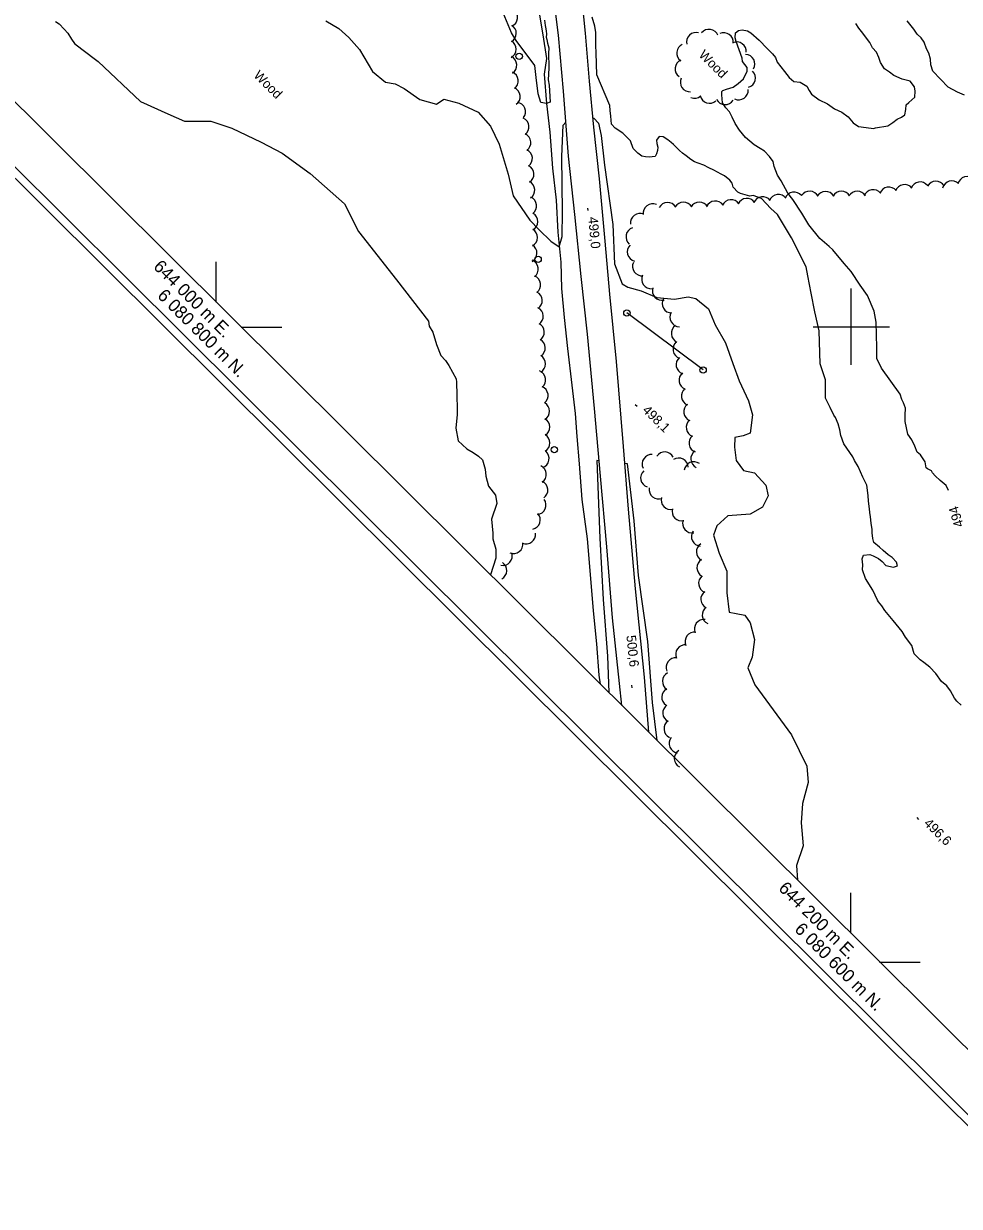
# Model space of a CAD drawing. Extents: x 642515 to 647219, y 6080136 to 6084356.
# Drawn here: x 643939.3 to 644234.2, y 6080523 to 6080895.6 of the extents above; entities that cross this region are included whole.
import ezdxf

# ---------------------------------------------------------------- set-up
doc = ezdxf.new("R2010")
doc.units = 0
for name, color, linetype in [('Level 1', 7, 'Continuous'), ('Level 2', 7, 'Continuous'), ('Level 21', 7, 'Continuous'), ('Level 3', 7, 'Continuous'), ('Level 36', 7, 'Continuous'), ('Level 4', 7, 'Continuous'), ('Level 44', 7, 'Continuous'), ('Level 60', 7, 'Continuous'), ('Level 61', 7, 'Continuous')]:
    doc.layers.add(name, color=color, linetype=linetype)

msp = doc.modelspace()

# ---------------------------------------------------------------- linework, layer by layer
at = {"layer": 'Level 1'}
for points in [[(643949.35, 6080896.31), (643950.52, 6080895.58), (643952.07, 6080893.92), (643953.2, 6080892.64), (643954.37, 6080890.71), (643955.26, 6080889.33), (643957.62, 6080887.56), (643962.77, 6080883.66), (643976.11, 6080871.08), (643984.7, 6080867.17), (643989.98, 6080864.96), (643998.32, 6080864.87), (644004.87, 6080862.75), (644014.15, 6080858.24), (644020.78, 6080854.83), (644029.55, 6080848.37), (644040.44, 6080838.84), (644044.86, 6080830.16), (644056.77, 6080814.92), (644066.85, 6080801.89), (644067.12, 6080800.31), (644068.29, 6080798.38), (644069.43, 6080794.53), (644070.78, 6080791.1), (644072.24, 6080789.51), (644073.31, 6080787.98), (644075.59, 6080783.73), (644075.74, 6080782.69), (644075.77, 6080778.61), (644075.91, 6080774.13), (644075.94, 6080772.45), (644075.5, 6080768.18), (644076.25, 6080764.22), (644078.98, 6080761.68), (644080.98, 6080760.53), (644082.66, 6080759.36), (644083.94, 6080758.24), (644084.78, 6080755.25), (644085, 6080753.1), (644085.78, 6080749.87), (644087.97, 6080747.05), (644088.38, 6080744.44), (644086.78, 6080739.52), (644087.15, 6080735.14), (644087.2, 6080733.3), (644088.13, 6080730.08), (644088.08, 6080727.27), (644086.39, 6080721.98)], [(644120.65, 6080757.88), (644119.95, 6080757.95), (644120.93, 6080733.5), (644121.89, 6080714.18), (644123.31, 6080696.4), (644123.72, 6080684.89)], [(644138.94, 6080669.76), (644137.51, 6080681.73), (644135.99, 6080700.93), (644133.09, 6080721.81), (644131.71, 6080738.95), (644129.63, 6080757), (644128.68, 6080757.09)]]:
    msp.add_lwpolyline(points, dxfattribs=at)
at = {"layer": 'Level 2'}
for points in [[(644104.91, 6080876.27), (644105.26, 6080870.91), (644104.05, 6080870.47), (644102.34, 6080870.76), (644101.44, 6080873.51), (644100.85, 6080878.7), (644100.36, 6080882.45), (644094.49, 6080890.3), (644093.04, 6080892.77), (644090.37, 6080899.03)], [(644181.31, 6080828.19), (644176.88, 6080835.53), (644174.75, 6080837.4), (644173.27, 6080838.99), (644171.89, 6080840.5), (644169.25, 6080841.45), (644168.21, 6080841.3), (644165.27, 6080842.07), (644164.35, 6080842.57), (644162.96, 6080844.09), (644162.56, 6080845.35), (644161.86, 6080846.27), (644160.23, 6080847.69), (644159.16, 6080848.18), (644156.82, 6080849.47), (644155.24, 6080850.25), (644153.66, 6080851.03), (644151.85, 6080851.71), (644150.69, 6080852.11), (644149.52, 6080852.84), (644148.08, 6080853.95), (644146.89, 6080854.84), (644145.95, 6080855.66), (644144.14, 6080857.55), (644143.37, 6080858.22), (644142.27, 6080859.03), (644140.84, 6080859.98), (644139.55, 6080860.05), (644138.74, 6080858.96), (644138.81, 6080857.83), (644139.21, 6080856.74), (644139.04, 6080855.68), (644138.71, 6080854.61), (644138.28, 6080853.78), (644136.44, 6080853.58), (644135.31, 6080853.66), (644134.17, 6080853.91), (644132.83, 6080854.78), (644131.44, 6080856.3), (644130.55, 6080858.73), (644128.14, 6080861.14), (644125.71, 6080862.67), (644124.58, 6080863.96), (644124.33, 6080866.44), (644124.13, 6080868.27), (644124.03, 6080869.87), (644119.93, 6080879.49), (644119.71, 6080886.47), (644119.63, 6080888.79), (644119.6, 6080892.89), (644119.32, 6080894.8), (644118.48, 6080897.64)], [(644034.57, 6080896.53), (644038.66, 6080894.15), (644041.82, 6080891.23), (644045.12, 6080887.44), (644049.19, 6080880.57), (644053.35, 6080877.23), (644056.35, 6080876.71), (644059.26, 6080875.22), (644064.15, 6080871.69), (644069.38, 6080870.27), (644071.68, 6080871.87), (644076.43, 6080870.58), (644082.55, 6080867.78), (644086.38, 6080863.38), (644089.17, 6080857.63), (644092.04, 6080848.19), (644093.62, 6080841.39), (644098.78, 6080833.71), (644101.8, 6080830.62), (644105.48, 6080827.09), (644108.12, 6080825.27), (644109.03, 6080828.54), (644109.07, 6080836.33), (644108.88, 6080853.81), (644109.35, 6080863.63), (644110.19, 6080864.6)], [(644103.47, 6080896.68), (644103.66, 6080895.09), (644103.74, 6080894.49), (644104.01, 6080893.34), (644104.04, 6080892.34), (644104.02, 6080891.37), (644104.15, 6080890.66), (644104.43, 6080889.51), (644104.77, 6080888), (644104.76, 6080887.56), (644104.66, 6080886.67), (644104.8, 6080881.57), (644104.63, 6080877.94), (644104.91, 6080876.27)], [(644160.61, 6080869.14), (644159.54, 6080870.68), (644159.3, 6080873.16), (644159.39, 6080874.3), (644159.61, 6080874.55), (644160.79, 6080875.03), (644161.9, 6080875.27), (644162.92, 6080875.58), (644164.54, 6080876.73), (644166.13, 6080878.21), (644167.34, 6080880.62), (644167.34, 6080881.83), (644165.85, 6080883.75), (644165.7, 6080884.78), (644163.9, 6080889.98), (644163.58, 6080891.16), (644163.64, 6080892.78), (644164.56, 6080893.48), (644165.75, 6080893.64), (644167.46, 6080893.36), (644168.47, 6080892.78), (644171.12, 6080890.46), (644173.63, 6080887.81), (644175.35, 6080886.15), (644176.24, 6080884.92), (644176.81, 6080883.51), (644179.1, 6080880.6), (644180.6, 6080878.69), (644182.05, 6080877.42), (644184, 6080877.23), (644186.18, 6080875.92), (644186.83, 6080874.6), (644187.63, 6080873.44), (644190, 6080871.67), (644192.66, 6080870.4), (644194.87, 6080868.77), (644197.11, 6080867.71), (644199.14, 6080866.24), (644200.71, 6080864.41), (644202.4, 6080863.23), (644204.84, 6080862.91), (644207.12, 6080862.58), (644207.75, 6080862.78), (644211.65, 6080863.45), (644213.28, 6080864.44), (644214.65, 6080865.5), (644215.98, 6080866.15), (644217.06, 6080866.87), (644217.35, 6080868.58), (644217.41, 6080870.03), (644218.25, 6080870.81), (644220.15, 6080872.47)], [(644220.15, 6080872.47), (644220.27, 6080874.33), (644220.02, 6080875.76), (644218.69, 6080877.53), (644216.23, 6080878.17), (644213.58, 6080879.28), (644212.22, 6080880.32), (644210.62, 6080881.42), (644209.36, 6080883.43), (644208.86, 6080884.92), (644208.1, 6080886.64), (644206.88, 6080888.01), (644205.96, 6080889.72), (644203.4, 6080893.18), (644202.52, 6080894.24), (644201.54, 6080895.71)], [(644235.82, 6080873.08), (644233.66, 6080874.07), (644230.65, 6080875.64), (644225.8, 6080880.64), (644225.18, 6080882.7), (644225.06, 6080884.47), (644224.61, 6080886.37), (644223.8, 6080887.69), (644223.09, 6080889.82), (644222.19, 6080891.21), (644220.91, 6080892.33), (644219.84, 6080893.88), (644217.8, 6080896.56)], [(644230.82, 6080748.55), (644230.04, 6080750.09), (644228.16, 6080751.74), (644226.53, 6080753.16), (644225.74, 6080754.15), (644225.38, 6080754.77), (644224.21, 6080755.34), (644223.79, 6080755.71), (644223.42, 6080757.54), (644221.91, 6080759.77), (644220.88, 6080760.67), (644220.2, 6080762.48), (644219.26, 6080764.51), (644217.93, 6080766.27), (644217.1, 6080770.32), (644217.13, 6080772.26), (644217.23, 6080774.44), (644216.63, 6080776.17), (644216.08, 6080777.26), (644215.56, 6080778.92), (644209.71, 6080787.06), (644208.21, 6080790.18), (644208.15, 6080793.56), (644207.94, 6080801.6), (644207.38, 6080805.1), (644205.29, 6080809.96), (644202.98, 6080813.19), (644200.12, 6080817.5), (644197.85, 6080820.09), (644194.35, 6080824.37), (644193.15, 6080825.41), (644190.24, 6080827.96), (644186.74, 6080832.23), (644184.56, 6080835.95), (644181.7, 6080840.27), (644180.11, 6080842.26), (644178.08, 6080846.15), (644176.92, 6080847.92), (644175.85, 6080850.67), (644175.51, 6080852.18), (644174.36, 6080853.79), (644172.8, 6080855.46), (644171.37, 6080856.25), (644169.53, 6080857.42), (644166.79, 6080859.81), (644164.87, 6080862.1), (644163.52, 6080864.18), (644162.58, 6080866.21), (644161.75, 6080867.85), (644160.61, 6080869.14)], [(644118.64, 6080865.84), (644118.99, 6080865.88), (644120.46, 6080864.3), (644121.28, 6080860.42), (644122.39, 6080851.02), (644124.99, 6080832.33), (644125.49, 6080820), (644127.92, 6080813.66), (644129.75, 6080812.66), (644133.93, 6080811.42), (644138.88, 6080809.34), (644144.45, 6080808.83), (644148.74, 6080809.59), (644151.1, 6080809.03), (644155.17, 6080805.77)], [(644190.38, 6080788.44), (644190.01, 6080798.86), (644188.64, 6080804.88), (644187.45, 6080810.75), (644186.45, 6080816.15), (644185.94, 6080819.01), (644181.31, 6080828.19)], [(644155.17, 6080805.77), (644157.27, 6080800.77), (644160.54, 6080795.05), (644162.82, 6080788.54), (644164.79, 6080783.06), (644167.77, 6080776.83), (644169.03, 6080772.42), (644168.29, 6080766.6), (644166.09, 6080765.81), (644163.48, 6080765.23), (644163.28, 6080762.25), (644163.88, 6080757.95), (644166.17, 6080754.9), (644169.68, 6080754.09), (644173.23, 6080750.23), (644173.93, 6080746.91), (644172.16, 6080743.34), (644168.22, 6080741.07), (644161.18, 6080740.6), (644157.78, 6080737.4), (644156.69, 6080734.44), (644158.51, 6080728.79), (644160.9, 6080723.09), (644160.95, 6080716.27), (644161.67, 6080710.22), (644163.87, 6080709.8), (644166.55, 6080709.26), (644168.32, 6080706.81), (644169.63, 6080701.6), (644168.87, 6080696.09), (644167.57, 6080692.71), (644169.77, 6080687.32), (644174.36, 6080681.05), (644181.25, 6080671.56), (644186.16, 6080661.69), (644186.59, 6080656.51), (644184.77, 6080649.97), (644184.38, 6080643.84), (644184.94, 6080636.58), (644182.86, 6080630.42), (644183.17, 6080625.8)], [(644228.61, 6080688.33), (644226.76, 6080690.86), (644224.93, 6080692.91), (644222.99, 6080694.31), (644221.81, 6080695.2), (644219.99, 6080697.08), (644219.26, 6080699.69), (644217.23, 6080702.37), (644216.23, 6080704.15), (644213.35, 6080707.57), (644210.72, 6080710.77), (644209.74, 6080712.24), (644208.7, 6080713.45), (644208.42, 6080714), (644206.93, 6080717.11), (644204.59, 6080720.81), (644203.68, 6080723.57), (644203.74, 6080725.18), (644203.53, 6080727.01), (644203.94, 6080728.17), (644205.94, 6080728.38), (644207.09, 6080727.97), (644208.75, 6080727.12), (644209.86, 6080726.15), (644211.07, 6080724.94), (644213.44, 6080724.38), (644214.7, 6080724.78), (644214.38, 6080725.97), (644212.99, 6080727.48), (644211.73, 6080728.28), (644210.2, 6080729.63), (644209, 6080730.67), (644207.29, 6080732.17), (644206.89, 6080733.43), (644206.69, 6080735.26), (644206.7, 6080736.31), (644206.41, 6080738.22), (644206.2, 6080740.21), (644206.03, 6080741.57), (644205.87, 6080742.76), (644205.55, 6080745.15), (644205.51, 6080747), (644205.05, 6080750.27), (644203.76, 6080752.75), (644202.33, 6080756.11), (644201.16, 6080758.05), (644200.6, 6080759.13), (644197.75, 6080763.28), (644196.86, 6080765.88), (644196.58, 6080767.63), (644196.05, 6080769.6), (644195.19, 6080771.55), (644194.66, 6080772.32), (644193.46, 6080774.73), (644192.06, 6080777.62), (644192, 6080783.4), (644190.38, 6080788.44)], [(644234.81, 6080680.95), (644233.44, 6080682.15), (644232.66, 6080683.14), (644231.46, 6080685.39), (644230.31, 6080687), (644228.61, 6080688.33)]]:
    msp.add_lwpolyline(points, dxfattribs=at)
at = {"layer": 'Level 21'}
for points in [[(644127.82, 6080680.81), (644127.11, 6080687.73), (644124.89, 6080708.45), (644123.04, 6080730.79), (644121.07, 6080753.1), (644119.21, 6080774.41), (644116.97, 6080797.78), (644115, 6080815.96), (644113.02, 6080835.5), (644111.03, 6080853.85), (644109.43, 6080874.37), (644107.81, 6080892.05), (644105.06, 6080914.56)], [(644114.63, 6080909.26), (644116.3, 6080892.58), (644117.51, 6080877.52), (644118.91, 6080863.04), (644120.64, 6080846.7), (644122.47, 6080827.12), (644123.98, 6080810.38), (644125.99, 6080789.24), (644128.26, 6080762.38), (644129.82, 6080742.69), (644132.01, 6080717.56), (644134.87, 6080689.74), (644136.22, 6080672.46)]]:
    msp.add_lwpolyline(points, dxfattribs=at)
at = {"layer": 'Level 3'}
for p, q in [((644117, 6080837.51), (644117.08, 6080836.72)), ((644132.06, 6080775.64), (644132.63, 6080775.08)), ((644130.89, 6080687.19), (644130.98, 6080686.39)), ((644220.78, 6080645.49), (644221.35, 6080644.93))]:
    msp.add_line(p, q, dxfattribs=at)
at = {"layer": 'Level 36'}
msp.add_line((644153.44, 6080786.53), (644129.42, 6080804.49), dxfattribs=at)
for centre in [(644095.46, 6080885.32), (644101.43, 6080821.39), (644129.41, 6080804.49), (644153.44, 6080786.53), (644106.53, 6080761.41)]:
    msp.add_circle(centre, 1, dxfattribs=at)
at = {"layer": 'Level 4'}
msp.add_lwpolyline([(644101.3, 6080901.45), (644102.93, 6080892.11), (644104.03, 6080884.66), (644103.31, 6080879.71), (644104.05, 6080870.47), (644105.13, 6080861.46), (644105.93, 6080850.14), (644107.12, 6080839.98), (644107.67, 6080829.94), (644108.58, 6080820.49), (644108.85, 6080812.2), (644109.62, 6080803.1), (644110.72, 6080793.26), (644112.01, 6080781.75), (644113.16, 6080772.84), (644113.68, 6080765.61), (644114.34, 6080756.99), (644115.25, 6080745.74), (644116.88, 6080733.33), (644117.83, 6080722.04), (644118.75, 6080710.63), (644119.8, 6080700.23), (644120.62, 6080690.33), (644121.01, 6080687.58)], dxfattribs=at)
at = {"layer": 'Level 44'}
for centre, start, end in [((644091.94, 6080897.6), 293.8136, 53.7915), ((644091.56, 6080892.59), 299.0873, 59.0652), ((644155.33, 6080890.85), 21.7738, 141.7518), ((644091.48, 6080887.59), 299.0873, 59.0652), ((644151.21, 6080889.86), 74.3341, 194.312), ((644159.97, 6080889.76), 354.7616, 114.7396), ((644164.06, 6080886.87), 354.7616, 114.7396), ((644148.12, 6080886.37), 114.303, 234.2809), ((644091.71, 6080882.58), 303.1577, 63.1356), ((644147.62, 6080881.39), 114.303, 234.2809), ((644166.75, 6080882.94), 328.3021, 88.2801), ((644092.17, 6080877.58), 306.799, 66.777), ((644166.94, 6080878.5), 285.3803, 45.3582), ((644092.76, 6080872.62), 306.799, 66.777), ((644149.26, 6080877.17), 154.149, 274.1269), ((644164.66, 6080874.63), 244.657, 4.635), ((644150.75, 6080875.13), 246.5808, 311.4442), ((644155.49, 6080873.54), 191.4663, 311.4442), ((644160.36, 6080873.13), 207.5789, 327.5569), ((644094.5, 6080867.87), 322.022, 82), ((644095.57, 6080863.11), 306.6539, 66.6318), ((644096.13, 6080858.14), 305.7743, 65.7522), ((644096.63, 6080853.17), 305.7743, 65.7522), ((644097.1, 6080848.2), 303.3762, 63.3542), ((644097.39, 6080843.21), 303.3762, 63.3542), ((644221.84, 6080842.76), 39.3799, 159.3578), ((644226.78, 6080842.99), 30.2939, 150.2718), ((644231.85, 6080843.09), 45.6929, 165.6709), ((644236.66, 6080844.44), 45.6929, 165.6709), ((644177.17, 6080838.78), 37.5508, 157.5288), ((644182.11, 6080839.57), 39.1612, 159.1391), ((644187.02, 6080839.84), 27.5261, 147.504), ((644192.03, 6080839.78), 30.428, 150.4059), ((644197.03, 6080839.82), 30.428, 150.4059), ((644202.03, 6080839.85), 30.428, 150.4059), ((644207.04, 6080840.32), 39.3799, 159.3578), ((644211.97, 6080841.13), 39.3799, 159.3578), ((644216.91, 6080841.94), 39.3799, 159.3578), ((644097.95, 6080838.23), 306.4629, 66.4409), ((644137.54, 6080835.85), 67.1055, 187.0834), ((644142.26, 6080836.27), 32.0174, 151.9954), ((644147.25, 6080836.38), 30.1733, 150.1513), ((644152.25, 6080836.39), 30.1733, 150.1513), ((644157.26, 6080836.76), 34.771, 154.749), ((644162.24, 6080837.18), 34.771, 154.749), ((644167.22, 6080837.59), 34.771, 154.749), ((644172.21, 6080838.12), 37.5508, 157.5288), ((644098.34, 6080833.29), 298.5335, 58.5114), ((644133.55, 6080832.84), 67.1055, 187.0834), ((644098.21, 6080828.29), 298.5335, 58.5114), ((644132.13, 6080828.45), 108.5075, 228.4855), ((644098.08, 6080823.3), 298.5335, 58.5114), ((644132.54, 6080823.74), 135.2106, 255.1886), ((644098.49, 6080818.28), 308.3496, 68.3275), ((644134.18, 6080819.19), 155.5486, 275.5266), ((644099.21, 6080813.33), 308.3496, 68.3275), ((644137.08, 6080815.12), 155.5486, 275.5266), ((644140.44, 6080811.47), 162.9778, 282.9557), ((644099.74, 6080808.39), 303.821, 63.7989), ((644143.51, 6080807.47), 149.6658, 269.6437), ((644100.07, 6080803.4), 303.821, 63.7989), ((644145.98, 6080803.13), 149.6658, 269.6437), ((644100.39, 6080798.41), 303.589, 63.5669), ((644146.45, 6080798.03), 124.8212, 244.7991), ((644100.7, 6080793.42), 303.589, 63.5669), ((644146.95, 6080793.09), 131.2822, 251.2602), ((644100.78, 6080788.44), 300.0213, 59.9993), ((644147.93, 6080788.19), 131.2822, 251.2602), ((644100.82, 6080783.4), 308.8739, 68.8519), ((644148.84, 6080783.26), 128.6546, 248.6325), ((644101.59, 6080778.46), 308.8739, 68.8519), ((644149.59, 6080778.31), 128.6546, 248.6325), ((644102.06, 6080773.53), 300.5402, 60.5181), ((644150.34, 6080773.37), 128.6546, 248.6325), ((644102.1, 6080768.53), 300.5402, 60.5181), ((644151.13, 6080768.44), 130.0634, 250.0413), ((644102.15, 6080763.53), 300.5402, 60.5181), ((644152.01, 6080763.52), 130.0634, 250.0413), ((644101.89, 6080758.62), 289.2413, 49.2192), ((644137.21, 6080756.9), 86.3313, 206.3092), ((644141.35, 6080757.7), 27.2037, 147.1816), ((644152.56, 6080758.52), 124.2181, 244.1961), ((644101.01, 6080753.62), 305.5083, 65.4862), ((644145.75, 6080755.77), 2.5754, 122.5533), ((644150.49, 6080754.6), 53.823, 173.801), ((644136.73, 6080752.54), 132.3965, 252.3744), ((644101.49, 6080748.65), 305.5083, 65.4862), ((644139.41, 6080748.88), 170.8069, 290.7848), ((644100.93, 6080744), 275.2553, 35.2332), ((644143.19, 6080745.56), 164.0411, 284.019), ((644099.11, 6080739.32), 281.919, 41.8969), ((644146.66, 6080741.96), 164.0411, 284.019), ((644149.97, 6080738.19), 160.7233, 280.7012), ((644097.65, 6080734.72), 247.338, 7.3159), ((644152.75, 6080734), 145.7445, 265.7225), ((644093.68, 6080731.69), 247.338, 7.3159), ((644154.32, 6080729.22), 122.0298, 242.0077), ((644090.3, 6080727.92), 258.4404, 18.4184), ((644088.56, 6080723.33), 297.5778, 57.5557), ((644154.49, 6080724.22), 122.0298, 242.0077), ((644155.01, 6080719.29), 129.2037, 249.1816), ((644155.71, 6080714.32), 125.115, 245.093), ((644156.15, 6080709.34), 125.115, 245.093), ((644153.71, 6080704.95), 83.5931, 203.571), ((644150.74, 6080700.93), 83.5931, 203.571), ((644147.77, 6080696.91), 83.5931, 203.571), ((644144.8, 6080692.88), 83.5931, 203.571), ((644143.62, 6080688.42), 117.5904, 237.5684), ((644143.4, 6080683.42), 117.5904, 237.5684), ((644143.73, 6080678.47), 124.2796, 244.2576), ((644144.11, 6080673.48), 124.2796, 244.2576), ((644145.71, 6080668.89), 142.766, 262.744), ((644147.35, 6080664.11), 122.185, 242.1629)]:
    msp.add_arc(centre, 3, start, end, dxfattribs=at)
at = {"layer": 'Level 60'}
for p, q in [((644000, 6080807.85), (644000, 6080820.62)), ((644007.82, 6080800), (644020.67, 6080800)), ((644200, 6080609.07), (644200, 6080621.84)), ((644209.04, 6080600), (644221.89, 6080600))]:
    msp.add_line(p, q, dxfattribs=at)
for points in [[(643756.15, 6083509.1), (645893.11, 6081385.05), (644652.25, 6080135.58), (642514.75, 6082260.08)], [(642518.29, 6082260.09), (643756.16, 6083505.56), (645889.57, 6081385.04), (644651.74, 6080139.63)], [(643756.23, 6083485.06), (645517.55, 6081734.46), (644300.6, 6080509.08), (642538.79, 6082260.16)]]:
    msp.add_lwpolyline(points, close=True, dxfattribs=at)
at = {"layer": 'Level 61'}
for p, q in [((644200, 6080812.16), (644200, 6080788.16)), ((644212.16, 6080800), (644188.16, 6080800))]:
    msp.add_line(p, q, dxfattribs=at)

# ---------------------------------------------------------------- texts
at = {"layer": 'Level 2'}
msp.add_text('494', height=3, rotation=107.4565, dxfattribs=at).set_placement((644235.63, 6080737.51))
at = {"layer": 'Level 3'}
for s, rotation, p in [('499,0', 275.1943, (644117.23, 6080834.64)), ('498,1', 315.59, (644134.09, 6080773.6)), ('500,6', 275.9044, (644129.25, 6080702.82)), ('496,6', 315.59, (644222.81, 6080643.45))]:
    msp.add_text(s, height=3, rotation=rotation, dxfattribs=at).set_placement(p)
at = {"layer": 'Level 44'}
for p in [(644151.85, 6080885.55), (644011.55, 6080879.09)]:
    msp.add_text('Wood', height=3, rotation=315.1749, dxfattribs=at).set_placement(p)
at = {"layer": 'Level 61'}
for s, p in [('644 000 m E.', (643979.92, 6080818.79)), ('6 080 800 m N.', (643981.17, 6080809.65)), ('644 200 m E.', (644176.96, 6080622.93)), ('6 080 600 m N.', (644182.01, 6080610.01))]:
    msp.add_text(s, height=4, rotation=315.175, dxfattribs=at).set_placement(p)

doc.saveas('drawing.dxf')
